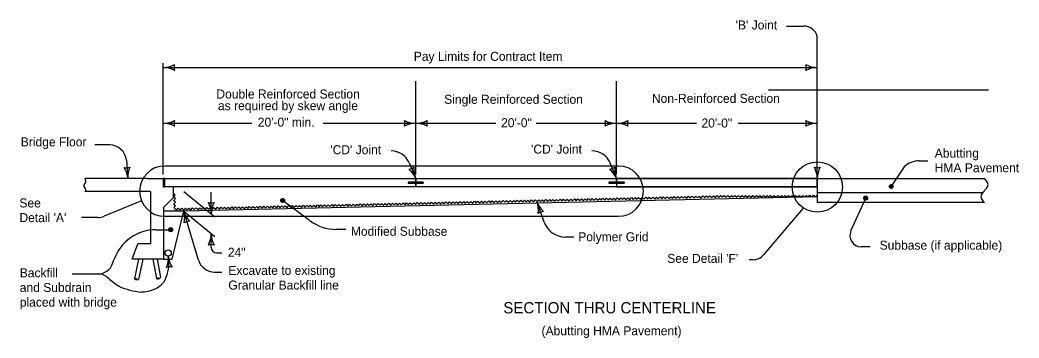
# Model space of a CAD drawing. Extents: x 9234 to 81668, y 5635 to 15999.
# Drawn here: x 13943 to 15716, y 6998 to 7562 of the extents above; entities that cross this region are included whole.
import ezdxf

# ---------------------------------------------------------------- set-up
doc = ezdxf.new("R2010")
doc.units = 0
for name, color, linetype in [('PS_BOLT', 7, 'Continuous'), ('PS_CONST', 7, 'Continuous'), ('PS_DAWA', 7, 'Continuous'), ('PS_DIM', 7, 'Continuous'), ('PS_SHAPE', 7, 'Continuous')]:
    doc.layers.add(name, color=color, linetype=linetype)

msp = doc.modelspace()

# ---------------------------------------------------------------- linework, layer by layer
at = {"layer": 'PS_BOLT'}
for p, q in [((14200, 7265.6), (14200, 7280.4)), ((14200, 7280.4), (14645.5, 7280.4)), ((14200, 7265.6), (14200, 7280.4)), ((14632.1, 7273.9), (14632.1, 7272)), ((14645.5, 7273.9), (14632.1, 7273.9)), ((14632.1, 7273.9), (14632.1, 7272)), ((14658.8, 7273.9), (14632.1, 7273.9)), ((14632.1, 7273.9), (14645.5, 7273.9)), ((14632.1, 7272), (14645.4, 7272)), ((14645.4, 7272), (14645.5, 7265.5)), ((14645.5, 7265.5), (14645.4, 7272)), ((14645.5, 7280.4), (14645.5, 7273.9)), ((14645.5, 7273.9), (14645.5, 7280.4)), ((14645.5, 7273.9), (14645.5, 7280.4)), ((14645.5, 7280.4), (15001.9, 7280.4)), ((14658.8, 7273.9), (14645.5, 7273.9)), ((14658.8, 7273.9), (14645.5, 7273.9)), ((14645.5, 7265.5), (14645.5, 7272)), ((14645.5, 7272), (14658.8, 7272)), ((14658.8, 7272), (14658.8, 7273.9)), ((14658.8, 7272), (14658.8, 7273.9)), ((15001.9, 7273.9), (14988.5, 7273.9)), ((14988.5, 7273.9), (14988.5, 7272)), ((14988.5, 7273.9), (14988.5, 7272)), ((14988.5, 7272), (15001.9, 7272)), ((15001.9, 7280.4), (15001.9, 7273.9)), ((15001.9, 7273.9), (15001.9, 7280.4)), ((15015.2, 7273.9), (15001.9, 7273.9)), ((15001.9, 7272), (15001.9, 7265.5)), ((14215.2, 7265.6), (14200, 7265.6)), ((14237.1, 7265.5), (14215.2, 7265.6)), ((14645.5, 7265.5), (14237.1, 7265.5)), ((15001.9, 7265.5), (14645.5, 7265.5))]:
    msp.add_line(p, q, dxfattribs=at)
at = {"layer": 'PS_CONST'}
for p, q in [((15303.9, 7551), (15334.3, 7551)), ((15358.3, 7280.4), (15358.3, 7532.6)), ((14197, 7287.8), (14197, 7484.8)), ((14197, 7477.4), (15358.3, 7477.4)), ((14645.5, 7287.8), (14645.5, 7453.4)), ((15001.9, 7287.8), (15001.9, 7453.4)), ((14197, 7378.4), (14354.7, 7378.4)), ((14481.1, 7378.4), (14645.5, 7378.4)), ((14645.5, 7378.4), (14787.7, 7378.4)), ((14102.2, 7340), (14075.6, 7340)), ((14131.8, 7312.9), (14134.6, 7280.4)), ((14633.9, 7308.1), (14645.5, 7280.4)), ((14990.3, 7308.1), (15001.9, 7280.4)), ((15539.4, 7311.9), (15554.2, 7311.9)), ((15005.1, 7302.7), (14200, 7302.7)), ((15512.4, 7301.3), (15488.6, 7265.8)), ((14158.8, 7241.1), (14092.6, 7213.7)), ((14457.2, 7206), (14409.2, 7241.6)), ((14873.4, 7203.4), (14860.9, 7239.4)), ((15417.9, 7187.5), (15444.2, 7245.8)), ((14260.1, 7135.6), (14233.6, 7222.5)), ((15332.7, 7227.4), (15263, 7145.4)), ((14081.3, 7211.5), (14052.1, 7211.5)), ((14200, 7213.6), (15005.1, 7213.6)), ((14184.8, 7189.8), (14210.5, 7189.8)), ((14521.3, 7190.4), (14504.4, 7190.4)), ((14926.1, 7176.8), (14910.8, 7176.8)), ((15452.2, 7159.5), (15436, 7159.5)), ((14107.5, 7129.7), (14110.2, 7137.3)), ((15243.9, 7136.6), (15237.2, 7136.6)), ((14035.7, 7111.3), (14081.4, 7111.3)), ((14288.5, 7114.5), (14301, 7114.5))]:
    msp.add_line(p, q, dxfattribs=at)
for points in [[(15489.1, 7263.2), (15490.3, 7263.8), (15492.1, 7264.3), (15492.5, 7266.2), (15492.2, 7267.8), (15491, 7269.3), (15489.3, 7269.1), (15487.5, 7268.9), (15486.6, 7267.4), (15486.5, 7265.9), (15487.5, 7263.9), (15488.9, 7263.7), (15490.7, 7264.2), (15492.2, 7265.4), (15492.1, 7267.1), (15491, 7268.5), (15489.3, 7268.6), (15487.5, 7268.3), (15487.2, 7267.3), (15486.9, 7266), (15487.7, 7264.5), (15489, 7264.6), (15490.6, 7264.8), (15491.7, 7265.7), (15491.1, 7267.2), (15490, 7268), (15488.4, 7268.1), (15488, 7267.3), (15487.6, 7266.3), (15488.3, 7265.1), (15489.4, 7264.9), (15490.4, 7265.4), (15490.5, 7266.5), (15490, 7267.3), (15489, 7267.6), (15488.5, 7267.2), (15488.2, 7266.6), (15488.7, 7265.7), (15489.4, 7265.5), (15490.1, 7265.9), (15490, 7266.5), (15489.5, 7266.9), (15488.8, 7266.9), (15488.8, 7266.4), (15489.4, 7266.1)], [(14409.5, 7244.8), (14408.3, 7244.3), (14406.5, 7243.7), (14406.2, 7241.9), (14406.4, 7240.3), (14407.6, 7238.8), (14409.3, 7238.9), (14411.1, 7239.2), (14412, 7240.6), (14412.2, 7242.2), (14411.1, 7244.2), (14409.8, 7244.3), (14407.9, 7243.9), (14406.4, 7242.7), (14406.5, 7241), (14407.7, 7239.6), (14409.3, 7239.4), (14411.1, 7239.8), (14411.4, 7240.8), (14411.8, 7242), (14410.9, 7243.6), (14409.6, 7243.5), (14408.1, 7243.3), (14407, 7242.4), (14407.5, 7240.9), (14408.7, 7240), (14410.2, 7240), (14410.6, 7240.8), (14411.1, 7241.7), (14410.3, 7242.9), (14409.2, 7243.2), (14408.2, 7242.7), (14408.1, 7241.5), (14408.6, 7240.7), (14409.7, 7240.5), (14410.2, 7240.9), (14410.5, 7241.5), (14409.9, 7242.4), (14409.2, 7242.6), (14408.5, 7242.2), (14408.6, 7241.5), (14409.1, 7241.2), (14409.8, 7241.2), (14409.8, 7241.7), (14409.2, 7242)], [(15444.4, 7242.6), (15443.3, 7243.1), (15441.5, 7243.7), (15441.1, 7245.5), (15441.3, 7247.1), (15442.5, 7248.6), (15444.2, 7248.5), (15446.1, 7248.2), (15446.9, 7246.8), (15447.1, 7245.2), (15446, 7243.2), (15444.7, 7243.1), (15442.9, 7243.5), (15441.4, 7244.7), (15441.4, 7246.4), (15442.6, 7247.8), (15444.2, 7248), (15446, 7247.6), (15446.3, 7246.6), (15446.7, 7245.3), (15445.8, 7243.8), (15444.5, 7243.9), (15443, 7244.1), (15441.9, 7245), (15442.4, 7246.5), (15443.6, 7247.4), (15445.1, 7247.4), (15445.5, 7246.6), (15446, 7245.7), (15445.2, 7244.5), (15444.1, 7244.2), (15443.1, 7244.7), (15443, 7245.9), (15443.6, 7246.7), (15444.6, 7246.9), (15445.1, 7246.5), (15445.4, 7245.9), (15444.9, 7245), (15444.1, 7244.8), (15443.4, 7245.2), (15443.5, 7245.8), (15444.1, 7246.2), (15444.8, 7246.2), (15444.8, 7245.7), (15444.2, 7245.4)], [(14210.3, 7186.6), (14211.4, 7187.1), (14213.3, 7187.7), (14213.6, 7189.5), (14213.4, 7191.1), (14212.2, 7192.6), (14210.5, 7192.5), (14208.6, 7192.2), (14207.8, 7190.8), (14207.6, 7189.2), (14208.7, 7187.2), (14210, 7187.1), (14211.8, 7187.5), (14213.3, 7188.7), (14213.3, 7190.4), (14212.1, 7191.8), (14210.5, 7192), (14208.7, 7191.6), (14208.4, 7190.6), (14208, 7189.3), (14208.9, 7187.8), (14210.2, 7187.9), (14211.7, 7188.1), (14212.8, 7189), (14212.3, 7190.5), (14211.1, 7191.4), (14209.6, 7191.4), (14209.2, 7190.6), (14208.7, 7189.7), (14209.5, 7188.5), (14210.6, 7188.2), (14211.6, 7188.7), (14211.7, 7189.9), (14211.1, 7190.7), (14210.1, 7190.9), (14209.6, 7190.5), (14209.3, 7189.9), (14209.9, 7189), (14210.6, 7188.8), (14211.3, 7189.2), (14211.2, 7189.8), (14210.6, 7190.2), (14209.9, 7190.2), (14209.9, 7189.7), (14210.6, 7189.4)]]:
    msp.add_lwpolyline(points, dxfattribs=at)
for centre, radius in [((15358.3, 7265.5), 44.6), ((15489.4, 7266.4), 3.47), ((14409.2, 7241.6), 3.47), ((15444.2, 7245.8), 3.47), ((14210.5, 7189.8), 3.47)]:
    msp.add_circle(centre, radius, dxfattribs=at)
for centre, radius, start, end in [((15334.3, 7526.2), 24.8, 15.0299, 90), ((14197, 7520.2), 42.7, 270, 298.0725), ((14197, 7434.7), 42.7, 61.9275, 90), ((14232.8, 7477.4), 16.5, 162.2666, 197.7334), ((14197, 7421.2), 42.7, 270, 298.0725), ((14197, 7335.7), 42.7, 61.9275, 90), ((14232.8, 7378.4), 16.5, 162.2666, 197.7334), ((14609.6, 7378.4), 16.5, 342.2666, 17.7333), ((14645.5, 7421.2), 42.7, 241.9275, 270), ((14645.5, 7335.7), 42.7, 90, 118.0725), ((14645.5, 7421.2), 42.7, 270, 298.0725), ((14645.5, 7335.7), 42.7, 61.9275, 90), ((14681.3, 7378.4), 16.5, 162.2666, 197.7334), ((14102.2, 7310.3), 29.7, 4.9696, 90), ((14601.9, 7294.8), 34.7, 22.5907, 90), ((14958.3, 7294.8), 34.7, 22.5907, 90), ((15539.4, 7272.3), 39.6, 90, 132.998), ((14131.5, 7316.1), 16.5, 257.2356, 292.7023), ((14092, 7276.7), 42.7, 4.969, 33.0415), ((14177.2, 7284.1), 42.7, 156.8965, 184.969), ((14200, 7258.1), 44.6, 90, 269.9998), ((14631.7, 7313.5), 16.5, 274.8595, 310.3262), ((14606, 7264), 42.7, 22.5928, 50.6653), ((14684.9, 7296.8), 42.7, 174.5203, 202.5928), ((14988.1, 7313.5), 16.5, 274.8572, 310.3239), ((14962.4, 7264), 42.7, 22.5905, 50.663), ((15041.3, 7296.8), 42.7, 174.5181, 202.5905), ((15005.1, 7258.1), 44.6, 270.0002, 90), ((15358.3, 7316.2), 16.5, 252.2666, 287.7333), ((15315.5, 7280.4), 42.7, 360, 28.0725), ((15401, 7280.4), 42.7, 151.9275, 180), ((14901.3, 7253.4), 42.7, 199.1779, 227.2504), ((14820.5, 7225.3), 42.7, 351.1054, 19.1779), ((14274.5, 7234.9), 42.7, 196.9537, 225.0262), ((14192.7, 7210), 42.7, 348.8812, 16.9537), ((14872.7, 7205.5), 16.5, 91.4446, 126.9113), ((14081.3, 7241.2), 29.7, 270, 292.4496), ((14244, 7188.2), 16.5, 89.2203, 124.687), ((14504.4, 7269.6), 79.2, 233.4243, 270), ((14910.8, 7216.4), 39.6, 199.1769, 270), ((14184.8, 7110.6), 79.2, 90, 160.3012), ((15436, 7179.3), 19.8, 155.762, 270), ((14081.4, 7139), 27.7, 270, 340.3019), ((14136.2, 7131.7), 71.3, 330.5092, 2.0511), ((14163.9, 7139.1), 42.5, 337.1139, 5.1864), ((14248.5, 7146.7), 42.5, 185.1864, 213.2589), ((14288.5, 7144.2), 29.7, 196.9535, 270), ((14081.4, 7083.6), 27.7, 56.8248, 90), ((14209.4, 7107.4), 16.4, 77.453, 112.9197), ((14207.9, 7226.7), 163.6, 227.1442, 236.9942), ((14158.2, 7134.3), 55, 270.3325, 316.7198), ((14167.7, 7197.4), 118.5, 245.5915, 265.546)]:
    msp.add_arc(centre, radius, start, end, dxfattribs=at)
at = {"layer": 'PS_DAWA'}
for p, q in [((14859.5, 7378.4), (15001.9, 7378.4)), ((15001.9, 7378.4), (15143.7, 7378.4)), ((15218, 7378.4), (15358.3, 7378.4)), ((14233.6, 7257.8), (14288.9, 7212.7)), ((14282.4, 7218), (14282.4, 7256.2)), ((14233.6, 7222.5), (14288.9, 7177.5)), ((14282.4, 7158.7), (14282.4, 7182.7)), ((14292.4, 7148.7), (14301, 7148.7))]:
    msp.add_line(p, q, dxfattribs=at)
for centre, radius, start, end in [((15322.4, 7477.4), 16.5, 342.2666, 17.7333), ((15358.3, 7520.2), 42.7, 241.9275, 270), ((15358.3, 7434.7), 42.7, 90, 118.0725), ((14966, 7378.4), 16.5, 342.2666, 17.7333), ((15001.9, 7421.2), 42.7, 241.9275, 270), ((15001.9, 7335.7), 42.7, 90, 118.0725), ((15001.9, 7421.2), 42.7, 270, 298.0725), ((15001.9, 7335.7), 42.7, 61.9275, 90), ((15037.7, 7378.4), 16.5, 162.2666, 197.7334), ((15322.4, 7378.4), 16.5, 342.2666, 17.7333), ((15358.3, 7421.2), 42.7, 241.9275, 270), ((15358.3, 7335.7), 42.7, 90, 118.0725), ((14282.4, 7253.8), 16.5, 252.2666, 287.7333), ((14239.7, 7218), 42.7, 360, 28.0725), ((14325.2, 7218), 42.7, 151.9275, 180), ((14239.7, 7182.7), 42.7, 331.9275, 360), ((14325.2, 7182.7), 42.7, 180, 208.0725), ((14282.4, 7146.9), 16.5, 72.2666, 107.7334)]:
    msp.add_arc(centre, radius, start, end, dxfattribs=at)
at = {"layer": 'PS_DIM'}
for p, q in [((15271.5, 7438), (15662.4, 7438)), ((14632.1, 7273.9), (14658.8, 7273.9)), ((14632.1, 7272), (14658.8, 7272)), ((14645.5, 7265.5), (14645.5, 7280.4)), ((14658.8, 7273.9), (14658.8, 7272)), ((14988.5, 7273.9), (15015.2, 7273.9)), ((14988.5, 7272), (15015.2, 7272)), ((15358.3, 7280.4), (15001.9, 7280.4)), ((15001.9, 7280.4), (15001.9, 7273.9)), ((15001.9, 7273.9), (15015.2, 7273.9)), ((15015.2, 7272), (15001.9, 7272)), ((15001.9, 7272), (15001.9, 7265.5)), ((15001.9, 7272), (15001.9, 7265.5)), ((15015.2, 7273.9), (15015.2, 7272)), ((15015.2, 7273.9), (15015.2, 7272)), ((15358.3, 7265.5), (15358.3, 7280.4)), ((15658.2, 7277.3), (15655.1, 7280.4)), ((15001.9, 7265.5), (15358.3, 7265.5)), ((15651.9, 7255.9), (15658.2, 7262.1)), ((15655.1, 7237.6), (15651.9, 7240.7))]:
    msp.add_line(p, q, dxfattribs=at)
msp.add_circle((14206, 7148.5), 5.57, dxfattribs=at)
for centre, radius, start, end in [((15650.6, 7269.7), 10.7, 315, 45), ((15659.5, 7248.3), 10.7, 135, 225), ((14292.4, 7158.7), 10, 180, 270), ((15243.9, 7161.6), 25, 270, 319.6052)]:
    msp.add_arc(centre, radius, start, end, dxfattribs=at)
at = {"layer": 'PS_SHAPE'}
for p, q in [((14168.8, 7280.4), (14058.2, 7280.4)), ((14168.8, 7280.4), (14197, 7280.4)), ((14197, 7280.4), (14197, 7265.6)), ((14200, 7280.4), (14197, 7280.4)), ((14197, 7277), (14200, 7280)), ((14197, 7279.1), (14197.9, 7280)), ((14200, 7280), (14197, 7280)), ((14197, 7274.9), (14200, 7277.9)), ((14197, 7272.8), (14200, 7275.8)), ((14197, 7270.7), (14200, 7273.7)), ((14197, 7268.6), (14200, 7271.6)), ((14200, 7280.4), (15358.3, 7280.4)), ((14645.5, 7265.5), (14645.5, 7280.4)), ((15358.3, 7280.4), (15655.1, 7280.4)), ((15358.3, 7280.4), (15358.3, 7265.5)), ((15640.4, 7280.4), (15640.4, 7280.4)), ((14174.7, 7257.5), (14058.2, 7257.5)), ((14174.7, 7257.5), (14174.7, 7164.6)), ((14197, 7266.5), (14200, 7269.5)), ((14197, 7265.6), (14200, 7265.6)), ((14198.2, 7265.6), (14200, 7267.4)), ((15358.3, 7265.5), (14200, 7265.5)), ((14214.8, 7265.6), (14214.8, 7246.2)), ((15358.3, 7265.5), (15358.3, 7237.8)), ((15358.3, 7255.6), (15651.7, 7255.6)), ((14214.8, 7246.2), (14198, 7229.4)), ((15358.3, 7247.9), (14233.6, 7222.5)), ((15654.9, 7237.8), (15358.3, 7237.8)), ((14198, 7229.4), (14198, 7137.8)), ((14233.6, 7222.5), (14198, 7222.5)), ((14212.9, 7137.8), (14233.6, 7222.5)), ((14142, 7137.8), (14152.3, 7164.6)), ((14174.7, 7164.6), (14152.3, 7164.6)), ((14198, 7137.8), (14142, 7137.8)), ((14153.5, 7137.8), (14146, 7103)), ((14161.1, 7137.8), (14153.2, 7101.4)), ((14178.8, 7137.8), (14185.1, 7103.5)), ((14186.3, 7137.8), (14192.4, 7104.8)), ((14198, 7137.8), (14212.9, 7137.8))]:
    msp.add_line(p, q, dxfattribs=at)
for points in [[(14217.8, 7227.4), (14216, 7229.1), (14219.1, 7232.3), (14215.9, 7235.4), (14219, 7238.6), (14215.7, 7241.7), (14218.8, 7245), (14215.6, 7248.1), (14218.7, 7251.3), (14215.4, 7254.4), (14215.6, 7254.6)], [(14504.3, 7232.8), (14505.9, 7231.3), (14509, 7234.5), (14512.2, 7231.4), (14515.3, 7234.7), (14518.6, 7231.6), (14521.7, 7234.8), (14524.9, 7231.7), (14528, 7235), (14531.2, 7231.9), (14534.3, 7235.1), (14537.6, 7232), (14540.7, 7235.3), (14543.9, 7232.2), (14547, 7235.4), (14550.2, 7232.3), (14553.3, 7235.6), (14556.6, 7232.5), (14559.7, 7235.7), (14562.9, 7232.6), (14566, 7235.9), (14569.2, 7232.8), (14572.3, 7236), (14575.6, 7232.9), (14578.7, 7236.2), (14580.3, 7234.6)], [(14580.3, 7234.6), (14581.9, 7233), (14585, 7236.3), (14588.2, 7233.2), (14591.3, 7236.4), (14594.6, 7233.3), (14597.7, 7236.6), (14600.9, 7233.5), (14604, 7236.7), (14607.2, 7233.6), (14610.3, 7236.9), (14613.6, 7233.8), (14616.7, 7237), (14619.9, 7233.9), (14623, 7237.2), (14626.3, 7234.1), (14629.3, 7237.3), (14632.6, 7234.2), (14635.7, 7237.5), (14638.9, 7234.4), (14642, 7237.6), (14645.3, 7234.5), (14648.3, 7237.8), (14651.6, 7234.7), (14654.7, 7237.9), (14656.3, 7236.4)], [(14656.3, 7236.4), (14657.9, 7234.8), (14661, 7238.1), (14664.3, 7235), (14667.3, 7238.2), (14670.6, 7235.1), (14673.7, 7238.4), (14676.9, 7235.3), (14680, 7238.5), (14683.3, 7235.4), (14686.3, 7238.7), (14689.6, 7235.6), (14692.7, 7238.8), (14695.9, 7235.7), (14699, 7239), (14702.3, 7235.9), (14705.4, 7239.1), (14708.6, 7236), (14711.7, 7239.3), (14714.9, 7236.2), (14718, 7239.4), (14721.3, 7236.3), (14724.4, 7239.6), (14727.6, 7236.5), (14730.7, 7239.7), (14732.3, 7238.2)], [(14732.3, 7238.2), (14733.9, 7236.6), (14737, 7239.9), (14740.3, 7236.8), (14743.4, 7240), (14746.6, 7236.9), (14749.7, 7240.2), (14752.9, 7237.1), (14756, 7240.3), (14759.3, 7237.2), (14762.4, 7240.5), (14765.6, 7237.4), (14768.7, 7240.6), (14771.9, 7237.5), (14775, 7240.8), (14778.3, 7237.7), (14781.4, 7240.9), (14784.6, 7237.8), (14787.7, 7241.1), (14790.9, 7238), (14794, 7241.2), (14797.3, 7238.1), (14800.4, 7241.4), (14803.6, 7238.3), (14806.7, 7241.5), (14808.3, 7240)], [(14808.3, 7239.9), (14809.9, 7238.4), (14813, 7241.6), (14816.3, 7238.5), (14819.4, 7241.8), (14822.6, 7238.7), (14825.7, 7241.9), (14828.9, 7238.8), (14832, 7242.1), (14835.3, 7239), (14838.4, 7242.2), (14841.6, 7239.1), (14844.7, 7242.4), (14847.9, 7239.3), (14851, 7242.5), (14854.3, 7239.4), (14857.4, 7242.7), (14860.6, 7239.6), (14863.7, 7242.8), (14866.9, 7239.7), (14870, 7243), (14873.3, 7239.9), (14876.4, 7243.1), (14879.6, 7240), (14882.7, 7243.3), (14884.3, 7241.7)], [(14884.3, 7241.7), (14886, 7240.2), (14889, 7243.4), (14892.3, 7240.3), (14895.4, 7243.6), (14898.6, 7240.5), (14901.7, 7243.7), (14905, 7240.6), (14908, 7243.9), (14911.3, 7240.8), (14914.4, 7244), (14917.6, 7240.9), (14920.7, 7244.1), (14924, 7241.1), (14927.1, 7244.3), (14930.3, 7241.2), (14933.4, 7244.4), (14936.6, 7241.3), (14939.7, 7244.6), (14943, 7241.5), (14946.1, 7244.7), (14949.3, 7241.6), (14952.4, 7244.9), (14955.6, 7241.8), (14958.7, 7245), (14960.3, 7243.5)], [(14960.3, 7243.5), (14962, 7241.9), (14965.1, 7245.2), (14968.3, 7242.1), (14971.4, 7245.3), (14974.6, 7242.2), (14977.7, 7245.5), (14981, 7242.4), (14984.1, 7245.6), (14987.3, 7242.5), (14990.4, 7245.8), (14993.6, 7242.7), (14996.7, 7245.9), (15000, 7242.8), (15003.1, 7246.1), (15006.3, 7243), (15009.4, 7246.2), (15012.6, 7243.1), (15015.7, 7246.4), (15019, 7243.3), (15022.1, 7246.5), (15025.3, 7243.4), (15028.4, 7246.7), (15031.6, 7243.6), (15034.7, 7246.8), (15036.4, 7245.3)], [(15036.4, 7245.3), (15038, 7243.7), (15041.1, 7247), (15044.3, 7243.9), (15047.4, 7247.1), (15050.6, 7244), (15053.7, 7247.3), (15057, 7244.2), (15060.1, 7247.4), (15063.3, 7244.3), (15066.4, 7247.6), (15069.6, 7244.5), (15072.7, 7247.7), (15076, 7244.6), (15079.1, 7247.9), (15082.3, 7244.8), (15085.4, 7248), (15088.7, 7244.9), (15091.7, 7248.2), (15095, 7245.1), (15098.1, 7248.3), (15101.3, 7245.2), (15104.4, 7248.4), (15107.7, 7245.4), (15110.7, 7248.6), (15112.4, 7247.1)], [(15112.4, 7247.1), (15114, 7245.5), (15117.1, 7248.8), (15120.3, 7245.7), (15123.4, 7248.9), (15126.7, 7245.8), (15129.7, 7249), (15133, 7246), (15136.1, 7249.2), (15139.3, 7246.1), (15142.4, 7249.3), (15145.7, 7246.3), (15148.7, 7249.5), (15152, 7246.4), (15155.1, 7249.6), (15158.3, 7246.6), (15161.4, 7249.8), (15164.7, 7246.7), (15167.8, 7249.9), (15171, 7246.8), (15174.1, 7250.1), (15177.3, 7247), (15180.4, 7250.2), (15183.7, 7247.1), (15186.8, 7250.4), (15188.4, 7248.8)], [(15188.4, 7249), (15190, 7247.4), (15193.1, 7250.6), (15196.3, 7247.4), (15199.5, 7250.6), (15202.6, 7247.4), (15205.8, 7250.6), (15209, 7247.4), (15212.1, 7250.6), (15215.3, 7247.4), (15218.5, 7250.6), (15221.6, 7247.4), (15224.8, 7250.6), (15228, 7247.4), (15231.1, 7250.6), (15234.3, 7247.5), (15237.5, 7250.6), (15240.6, 7247.5), (15243.8, 7250.6), (15247, 7247.5), (15250.1, 7250.6), (15253.3, 7247.5), (15256.5, 7250.6), (15259.6, 7247.5), (15262.8, 7250.7), (15264.4, 7249.1)], [(15264.4, 7248.8), (15266, 7247.3), (15269.2, 7250.4), (15272.3, 7247.3), (15275.5, 7250.4), (15278.7, 7247.3), (15281.8, 7250.5), (15285, 7247.3), (15288.2, 7250.5), (15291.3, 7247.3), (15294.5, 7250.5), (15297.7, 7247.3), (15300.8, 7250.5), (15304, 7247.3), (15307.2, 7250.5), (15310.3, 7247.3), (15313.5, 7250.5), (15316.7, 7247.3), (15319.8, 7250.5), (15323, 7247.3), (15326.2, 7250.5), (15329.3, 7247.3), (15332.5, 7250.5), (15335.7, 7247.4), (15338.8, 7250.5), (15340.4, 7248.9)], [(15340.4, 7249.3), (15342, 7247.7), (15345.2, 7250.9), (15348.3, 7247.7), (15351.5, 7250.9), (15354.7, 7247.7), (15357.8, 7250.9), (15358.3, 7250.4)], [(14217.5, 7227.5), (14217.6, 7227.6), (14220.9, 7224.5), (14224, 7227.8), (14227.2, 7224.7), (14230.3, 7227.9), (14233.5, 7224.8), (14236.6, 7228.1), (14239.9, 7225), (14243, 7228.2), (14246.2, 7225.1), (14249.3, 7228.4), (14252.5, 7225.3), (14255.6, 7228.5), (14258.9, 7225.4), (14262, 7228.7), (14265.2, 7225.6), (14268.3, 7228.8), (14271.5, 7225.7), (14274.6, 7228.9), (14276.2, 7227.4)], [(14276.2, 7227.5), (14277.9, 7225.9), (14281, 7229.2), (14284.2, 7226.1), (14287.3, 7229.3), (14290.5, 7226.2), (14293.6, 7229.5), (14296.9, 7226.4), (14300, 7229.6), (14303.2, 7226.5), (14306.3, 7229.8), (14309.5, 7226.7), (14312.6, 7229.9), (14315.9, 7226.8), (14319, 7230.1), (14322.2, 7227), (14325.3, 7230.2), (14328.5, 7227.1), (14331.6, 7230.4), (14334.9, 7227.3), (14338, 7230.5), (14341.2, 7227.4), (14344.3, 7230.6), (14347.5, 7227.6), (14350.6, 7230.8), (14352.3, 7229.2)], [(14352.3, 7229.3), (14353.9, 7227.7), (14357, 7231), (14360.2, 7227.9), (14363.3, 7231.1), (14366.5, 7228), (14369.6, 7231.3), (14372.9, 7228.2), (14376, 7231.4), (14379.2, 7228.3), (14382.3, 7231.5), (14385.5, 7228.5), (14388.6, 7231.7), (14391.9, 7228.6), (14395, 7231.8), (14398.2, 7228.7), (14401.3, 7232), (14404.6, 7228.9), (14407.6, 7232.1), (14410.9, 7229), (14414, 7232.3), (14417.2, 7229.2), (14420.3, 7232.4), (14423.6, 7229.3), (14426.6, 7232.6), (14428.3, 7231)], [(14428.3, 7231), (14429.9, 7229.5), (14433, 7232.7), (14436.2, 7229.6), (14439.3, 7232.9), (14442.6, 7229.8), (14445.7, 7233), (14448.9, 7229.9), (14452, 7233.2), (14455.2, 7230.1), (14458.3, 7233.3), (14461.6, 7230.2), (14464.7, 7233.5), (14467.9, 7230.4), (14471, 7233.6), (14474.2, 7230.5), (14477.3, 7233.8), (14480.6, 7230.7), (14483.7, 7233.9), (14486.9, 7230.8), (14490, 7234.1), (14493.2, 7231), (14496.3, 7234.2), (14499.6, 7231.1), (14502.7, 7234.4), (14504.3, 7232.8)]]:
    msp.add_lwpolyline(points, dxfattribs=at)
for points in [[(14058.2, 7280.4), (14059.3, 7274.4), (14056.3, 7268.4), (14059.1, 7260.8), (14058.7, 7257.5)], [(14146, 7103), (14149.1, 7103.3), (14150.8, 7101.6), (14153.2, 7101.4)], [(14146, 7103), (14148.1, 7101.5), (14150.5, 7101.7)], [(14185.1, 7103.5), (14187.8, 7104.6), (14190.6, 7103.4), (14192.4, 7104.8)], [(14185.1, 7103.5), (14187.8, 7102.6), (14189.8, 7103.4)]]:
    msp.add_spline(points, degree=3, dxfattribs=at)

# ---------------------------------------------------------------- texts
at = {"layer": 'PS_BOLT'}
msp.add_text('SECTION THRU CENTERLINE', height=20, dxfattribs=at).set_placement((14800.9, 7041.4))
at = {"layer": 'PS_CONST'}
for s, p in [("'B' Joint", (15213.5, 7544.8)), ('Pay Limits for Contract Item', (14642, 7489.2)), ('Double Reinforced Section', (14291.6, 7422.4)), ('as required by skew angle', (14294.4, 7401.7)), ('Single Reinforced Section', (14696, 7413)), ('20\'-0" min.', (14365.1, 7372.5)), ('Bridge Floor', (13944.4, 7337.5)), ("'CD' Joint", (14493.9, 7323.6)), ("'CD' Joint", (14850.2, 7324.7)), ('Abutting', (15566.7, 7317.6)), ('HMA Pavement', (15566.7, 7291.6)), ('See', (13942, 7229.2)), ("Detail 'A'", (13942, 7203.2)), ('Modified Subbase', (14530.3, 7179)), ('Polymer Grid', (14933.9, 7169.2)), ('Subbase (if applicable)', (15468.9, 7154.3)), ("See Detail 'F'", (15091.9, 7130.9)), ('Backfill', (13942.6, 7105.3)), ('Excavate to existing', (14312.9, 7109.6)), ('and Subdrain', (13942.6, 7079.3)), ('Granular Backfill line', (14312.9, 7083.6)), ('placed with bridge', (13942.6, 7053.3))]:
    msp.add_text(s, height=16, dxfattribs=at).set_placement(p)
at = {"layer": 'PS_DAWA'}
for s, p in [('Non-Reinforced Section', (15064.7, 7414.7)), ('20\'-0"', (14797, 7371.5)), ('20\'-0"', (15152.7, 7371)), ('24"', (14311.9, 7141.7))]:
    msp.add_text(s, height=16, dxfattribs=at).set_placement(p)
at = {"layer": 'PS_SHAPE'}
msp.add_text('(Abutting HMA Pavement)', height=16, dxfattribs=at).set_placement((14868.8, 7002.5))

doc.saveas('drawing.dxf')
